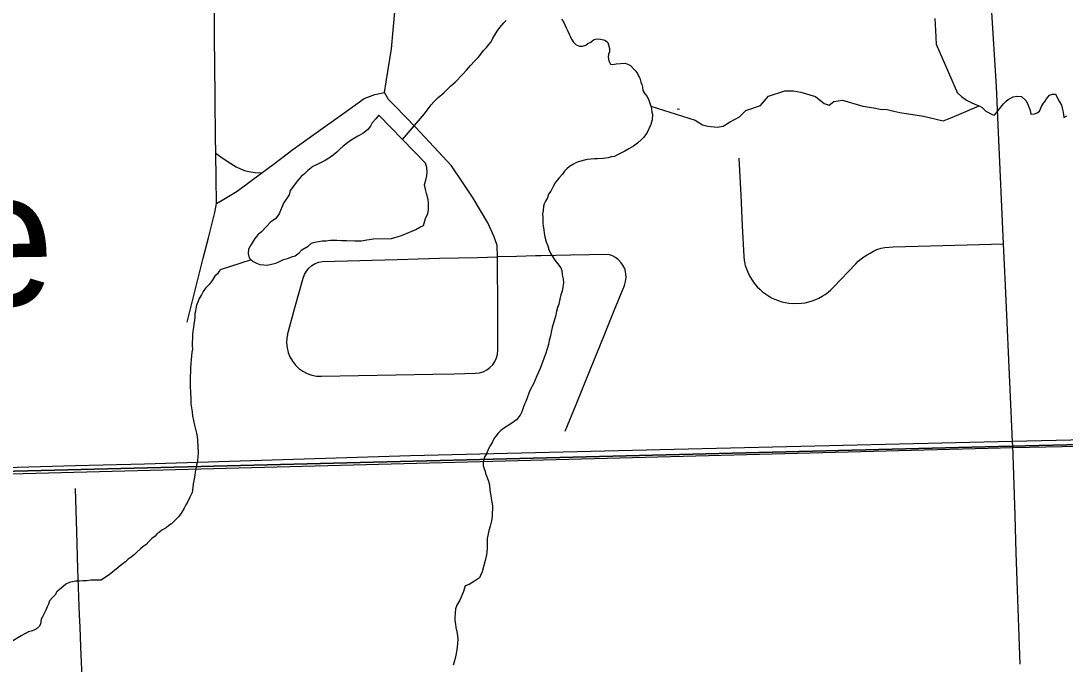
# Model space of a CAD drawing. Extents: x 103424 to 290657, y 38711 to 110967.
# Drawn here: x 214247.212 to 214247.6479, y 40208.6582 to 40208.9268 of the extents above; entities that cross this region are included whole.
import ezdxf

# ---------------------------------------------------------------- set-up
doc = ezdxf.new("R2010")
doc.units = 0
for name, color, linetype in [('GM_X_City_Street', 7, 'Continuous'), ('GM_X_Corporation', 7, 'Continuous'), ('GM_X_Minor_Lake', 7, 'Continuous'), ('GM_X_Minor_Lake_Text', 7, 'Continuous'), ('GM_X_Minor_River', 7, 'Continuous'), ('GM_X_Rail_Line', 7, 'Continuous'), ('GM_X_Township_Road', 7, 'Continuous')]:
    doc.layers.add(name, color=color, linetype=linetype)

msp = doc.modelspace()

# ---------------------------------------------------------------- linework, layer by layer
at = {"layer": 'GM_X_City_Street'}
for points in [[(214247.41099, 40208.82824), (214247.41077, 40208.83304), (214247.40959, 40208.83657), (214247.407, 40208.84239), (214247.40078, 40208.8527), (214247.3963, 40208.85947), (214247.39183, 40208.86625), (214247.38435, 40208.87424), (214247.37687, 40208.88223), (214247.36805, 40208.8913), (214247.36545, 40208.8939), (214247.36384, 40208.89693), (214247.36452, 40208.90133), (214247.36665, 40208.91508), (214247.36741, 40208.92285), (214247.36816, 40208.93062), (214247.36914, 40208.94613), (214247.37012, 40208.96163), (214247.37065, 40208.97011), (214247.37119, 40208.9786)], [(214247.28148, 40208.80093), (214247.28478, 40208.81433), (214247.28807, 40208.82773), (214247.29031, 40208.83616), (214247.2929, 40208.84674), (214247.29367, 40208.85058), (214247.29352, 40208.86104), (214247.29337, 40208.8715), (214247.29327, 40208.87837), (214247.29311, 40208.8939), (214247.29296, 40208.90943), (214247.29287, 40208.91842), (214247.29278, 40208.92741), (214247.29262, 40208.94294), (214247.29247, 40208.95848), (214247.29238, 40208.96716), (214247.29229, 40208.97585)], [(214247.29367, 40208.85058), (214247.29671, 40208.85234), (214247.30224, 40208.85564), (214247.31259, 40208.86334), (214247.31729, 40208.86684), (214247.32558, 40208.873), (214247.3382, 40208.88206), (214247.34678, 40208.88821), (214247.35536, 40208.89437), (214247.35982, 40208.89607), (214247.36384, 40208.89693)], [(214247.29337, 40208.8715), (214247.29607, 40208.86965), (214247.29964, 40208.86718), (214247.30181, 40208.86581), (214247.30371, 40208.86498), (214247.30541, 40208.86433), (214247.30716, 40208.86384), (214247.30978, 40208.8635), (214247.31259, 40208.86334)], [(214247.51172, 40208.86951), (214247.51248, 40208.85399), (214247.51311, 40208.8412), (214247.51374, 40208.8284), (214247.51392, 40208.82689), (214247.51442, 40208.82466), (214247.5149, 40208.82321), (214247.51544, 40208.8218), (214247.51627, 40208.82009), (214247.51726, 40208.81846), (214247.51814, 40208.81722), (214247.51937, 40208.81577), (214247.52043, 40208.81469), (214247.52157, 40208.81368), (214247.52278, 40208.81276), (214247.52406, 40208.81192), (214247.52538, 40208.81117), (214247.52676, 40208.81052), (214247.52818, 40208.80997), (214247.52962, 40208.80951), (214247.53109, 40208.80915), (214247.53261, 40208.8089), (214247.5345, 40208.80874), (214247.53792, 40208.80887), (214247.53941, 40208.8091), (214247.5409, 40208.80942), (214247.54237, 40208.80986), (214247.54379, 40208.81039), (214247.54516, 40208.81102), (214247.54651, 40208.81175), (214247.54779, 40208.81257), (214247.549, 40208.81348), (214247.55016, 40208.81447), (214247.55125, 40208.81553), (214247.5605, 40208.82531), (214247.56159, 40208.82638), (214247.56275, 40208.82737), (214247.56396, 40208.82828), (214247.56524, 40208.82909), (214247.56659, 40208.82982), (214247.56788, 40208.83064), (214247.56937, 40208.83129), (214247.57119, 40208.83188), (214247.57262, 40208.8322), (214247.57444, 40208.83233), (214247.57619, 40208.83246), (214247.59172, 40208.83285), (214247.60698, 40208.83324), (214247.62224, 40208.83362)], [(214247.3233, 40208.7957), (214247.32304, 40208.79433), (214247.32294, 40208.7923), (214247.3231, 40208.79027), (214247.32358, 40208.7883), (214247.32433, 40208.78642), (214247.32533, 40208.78465), (214247.32658, 40208.78305), (214247.32805, 40208.78165), (214247.32968, 40208.78046), (214247.33148, 40208.77953), (214247.3334, 40208.77886), (214247.33539, 40208.77846), (214247.33743, 40208.77836), (214247.35296, 40208.77866), (214247.36849, 40208.77897), (214247.38402, 40208.77927), (214247.39291, 40208.77945), (214247.40179, 40208.77962), (214247.40343, 40208.7798), (214247.40502, 40208.78026), (214247.40651, 40208.78099), (214247.40783, 40208.78196), (214247.409, 40208.78315), (214247.4099, 40208.78452), (214247.41058, 40208.78603), (214247.41097, 40208.78764), (214247.41108, 40208.78929), (214247.41105, 40208.80482), (214247.41099, 40208.82824)], [(214247.3233, 40208.7957), (214247.32656, 40208.80753), (214247.32982, 40208.81934), (214247.33039, 40208.82087), (214247.3312, 40208.82227), (214247.33224, 40208.82352), (214247.33347, 40208.82457), (214247.33487, 40208.82539), (214247.33636, 40208.82597), (214247.33797, 40208.82628), (214247.3535, 40208.82671), (214247.36903, 40208.82714), (214247.37787, 40208.82739), (214247.38671, 40208.82763), (214247.39467, 40208.82779), (214247.40262, 40208.82795), (214247.41099, 40208.82824)], [(214247.43924, 40208.7555), (214247.44375, 40208.76662), (214247.44959, 40208.78102), (214247.45543, 40208.79541), (214247.45967, 40208.80587), (214247.46392, 40208.81633), (214247.46441, 40208.81791), (214247.46463, 40208.81955), (214247.46456, 40208.82121), (214247.4642, 40208.82282), (214247.46356, 40208.82435), (214247.46266, 40208.82575), (214247.46153, 40208.82697), (214247.46023, 40208.82797), (214247.45873, 40208.82873), (214247.45717, 40208.82921), (214247.44928, 40208.82906), (214247.44139, 40208.8289), (214247.42922, 40208.82866), (214247.42678, 40208.82862), (214247.41888, 40208.82843), (214247.41099, 40208.82824)]]:
    msp.add_lwpolyline(points, dxfattribs=at)
at = {"layer": 'GM_X_Corporation'}
for points in [[(214246.35258, 40211.331), (214246.35258, 40208.71735), (214246.84831, 40208.72975), (214247.62572, 40208.74919), (214247.90638, 40208.75597), (214247.90393, 40209.01563), (214247.89938, 40209.49789), (214247.89379, 40210.06917), (214247.88879, 40210.60782), (214247.88541, 40210.97189)], [(214246.39889, 40209.21111), (214246.39917, 40209.19683), (214246.35258, 40209.19402), (214246.35258, 40208.71709), (214246.41028, 40208.71792), (214246.41037, 40208.71555), (214246.45815, 40208.7171), (214246.54661, 40208.71999), (214246.54656, 40208.72236), (214246.59607, 40208.72398), (214246.84256, 40208.73187), (214246.84881, 40208.73206), (214246.94712, 40208.73418), (214247.15203, 40208.73868), (214247.2348, 40208.74106), (214247.26363, 40208.74185), (214247.37468, 40208.74527), (214247.48477, 40208.74788), (214247.62588, 40208.75121), (214247.69318, 40208.75275)]]:
    msp.add_lwpolyline(points, dxfattribs=at)
msp.add_lwpolyline([(214246.35258, 40208.71735), (214246.35258, 40208.30125), (214247.90914, 40208.30125), (214247.90638, 40208.75597), (214247.62572, 40208.74919), (214246.84831, 40208.72975)], close=True, dxfattribs=at)
at = {"layer": 'GM_X_Minor_Lake'}
msp.add_line((214247.3809, 40208.86737), (214247.36153, 40208.88729), dxfattribs=at)
for points in [[(214247.36153, 40208.88729), (214247.36132, 40208.88724), (214247.3602, 40208.88589), (214247.35871, 40208.88416), (214247.35797, 40208.88283), (214247.35666, 40208.88129), (214247.35479, 40208.87975), (214247.35271, 40208.87858), (214247.34989, 40208.87702), (214247.34839, 40208.87586), (214247.34651, 40208.87451), (214247.3452, 40208.87316), (214247.34389, 40208.87201), (214247.34164, 40208.87008), (214247.339, 40208.86852), (214247.33598, 40208.86697), (214247.33391, 40208.86599), (214247.33185, 40208.86425), (214247.33035, 40208.8629), (214247.32903, 40208.86175), (214247.32735, 40208.85983), (214247.32587, 40208.85772), (214247.32437, 40208.85599), (214247.32402, 40208.85409), (214247.3216, 40208.85064), (214247.31977, 40208.84625), (214247.31828, 40208.84414), (214247.3164, 40208.84279), (214247.31247, 40208.83875), (214247.31098, 40208.8374), (214247.30967, 40208.83587), (214247.30819, 40208.83338), (214247.30708, 40208.83147), (214247.30691, 40208.82957), (214247.30732, 40208.82787), (214247.30867, 40208.82637), (214247.31039, 40208.82563), (214247.31173, 40208.82508), (214247.31344, 40208.82491), (214247.31477, 40208.82474), (214247.31667, 40208.82515), (214247.31837, 40208.82555), (214247.31969, 40208.82614), (214247.32158, 40208.82711), (214247.32328, 40208.82751), (214247.32517, 40208.8283), (214247.32649, 40208.8287), (214247.32818, 40208.82986), (214247.3293, 40208.8312), (214247.33194, 40208.83276), (214247.33325, 40208.83391)], [(214247.33325, 40208.83391), (214247.33476, 40208.83431), (214247.33779, 40208.83492), (214247.3395, 40208.83495), (214247.34121, 40208.83516), (214247.34387, 40208.8352), (214247.34596, 40208.83504), (214247.34786, 40208.83506), (214247.35147, 40208.83492), (214247.35413, 40208.83496), (214247.3564, 40208.83537), (214247.35924, 40208.83579), (214247.36665, 40208.83589), (214247.37043, 40208.83708), (214247.37232, 40208.83767), (214247.37685, 40208.83964), (214247.37854, 40208.84061), (214247.38005, 40208.84139), (214247.38096, 40208.84425), (214247.38188, 40208.84634), (214247.38223, 40208.84787), (214247.38219, 40208.85052), (214247.38198, 40208.85223), (214247.38137, 40208.85469), (214247.38097, 40208.85639), (214247.38056, 40208.85847), (214247.3811, 40208.86019), (214247.38145, 40208.86209), (214247.38161, 40208.8638), (214247.3814, 40208.8655), (214247.3809, 40208.86737)]]:
    msp.add_lwpolyline(points, dxfattribs=at)
at = {"layer": 'GM_X_Minor_River'}
for points in [[(214247.37125, 40208.8773), (214247.38049, 40208.88791), (214247.38197, 40208.89002), (214247.38327, 40208.89176), (214247.38439, 40208.89292), (214247.38532, 40208.89388), (214247.38626, 40208.89485), (214247.3885, 40208.89679), (214247.39037, 40208.89853), (214247.39149, 40208.89969), (214247.39336, 40208.90124), (214247.39654, 40208.90452), (214247.39803, 40208.90626), (214247.3997, 40208.90819), (214247.40138, 40208.90992), (214247.40288, 40208.91147), (214247.40399, 40208.91282), (214247.40511, 40208.91436), (214247.40641, 40208.91571), (214247.40734, 40208.91687), (214247.40827, 40208.91802), (214247.40901, 40208.91956), (214247.40993, 40208.92109), (214247.41086, 40208.92244), (214247.41197, 40208.92398), (214247.41272, 40208.92494), (214247.41365, 40208.92591), (214247.41458, 40208.92687)], [(214247.43774, 40208.92744), (214247.43852, 40208.92632), (214247.43911, 40208.92519), (214247.4397, 40208.92386), (214247.44029, 40208.92254), (214247.44088, 40208.92122), (214247.44147, 40208.92009), (214247.44187, 40208.91915), (214247.44265, 40208.91783), (214247.44381, 40208.91671), (214247.44515, 40208.91616), (214247.44648, 40208.91618), (214247.4478, 40208.91658), (214247.44874, 40208.91736), (214247.44986, 40208.91795), (214247.45099, 40208.91892), (214247.45193, 40208.91912), (214247.45307, 40208.91933), (214247.45402, 40208.91916), (214247.45517, 40208.9188), (214247.45612, 40208.91862), (214247.45708, 40208.91769), (214247.45729, 40208.91674), (214247.4577, 40208.91523), (214247.45772, 40208.91389), (214247.45735, 40208.91294), (214247.45719, 40208.9116), (214247.4574, 40208.91009), (214247.45819, 40208.90877), (214247.45914, 40208.90859), (214247.46046, 40208.90881), (214247.46426, 40208.90906), (214247.4656, 40208.90851), (214247.46655, 40208.90815), (214247.46791, 40208.90665), (214247.46868, 40208.90571), (214247.46946, 40208.90477), (214247.46985, 40208.90383), (214247.47044, 40208.90289), (214247.47085, 40208.90118), (214247.47124, 40208.90024), (214247.47145, 40208.8991), (214247.47166, 40208.89777), (214247.47245, 40208.89627), (214247.47342, 40208.89514), (214247.4742, 40208.89363), (214247.475, 40208.89117), (214247.47521, 40208.89004), (214247.47542, 40208.88871), (214247.47563, 40208.88776), (214247.47548, 40208.88548), (214247.47494, 40208.88357), (214247.47348, 40208.88012), (214247.47274, 40208.87916)], [(214247.6031, 40208.89651), (214247.59421, 40208.9169), (214247.59416, 40208.91994), (214247.59392, 40208.92279), (214247.59388, 40208.92526), (214247.59365, 40208.92773)], [(214247.475, 40208.89117), (214247.49354, 40208.88526), (214247.49661, 40208.8834), (214247.49871, 40208.88286), (214247.5027, 40208.88235), (214247.50517, 40208.88276), (214247.5078, 40208.8845), (214247.51195, 40208.88665), (214247.51457, 40208.88934), (214247.5208, 40208.89151), (214247.52416, 40208.89535), (214247.53097, 40208.89753), (214247.53458, 40208.89758), (214247.53762, 40208.89706), (214247.54373, 40208.89524), (214247.54738, 40208.89226), (214247.54948, 40208.89153), (214247.55136, 40208.89307), (214247.55496, 40208.89369), (214247.56354, 40208.89115), (214247.56811, 40208.89045), (214247.57078, 40208.88992), (214247.57363, 40208.88977), (214247.57649, 40208.88905), (214247.57897, 40208.88851), (214247.58887, 40208.88694), (214247.59706, 40208.88497), (214247.59989, 40208.88615), (214247.61201, 40208.89127)], [(214247.6031, 40208.89651), (214247.60329, 40208.89652), (214247.60464, 40208.89521), (214247.60675, 40208.89372), (214247.60905, 40208.89262), (214247.61096, 40208.8917), (214247.6123, 40208.89115), (214247.61326, 40208.8906), (214247.61481, 40208.8891), (214247.61615, 40208.88836), (214247.61749, 40208.88763), (214247.61844, 40208.88745), (214247.62216, 40208.89208), (214247.62328, 40208.89323), (214247.62422, 40208.89401), (214247.62629, 40208.895), (214247.6278, 40208.8954), (214247.6297, 40208.89524), (214247.63164, 40208.89337), (214247.63242, 40208.89186), (214247.63302, 40208.89016), (214247.63342, 40208.88884), (214247.63363, 40208.88789), (214247.63515, 40208.88792), (214247.63628, 40208.88832), (214247.63722, 40208.88909), (214247.63813, 40208.89101), (214247.63887, 40208.89235), (214247.63961, 40208.89331), (214247.64017, 40208.89427), (214247.64147, 40208.89582), (214247.6426, 40208.89621), (214247.64393, 40208.89624), (214247.6455, 40208.89322), (214247.64648, 40208.89152), (214247.64689, 40208.88982), (214247.6471, 40208.88868), (214247.64733, 40208.88641), (214247.64864, 40208.88719)], [(214247.4869, 40208.88979), (214247.48601, 40208.8899)], [(214247.47274, 40208.87916), (214247.47199, 40208.8782), (214247.47106, 40208.87723), (214247.46938, 40208.87568), (214247.46769, 40208.87451), (214247.46581, 40208.87334), (214247.46411, 40208.87236), (214247.46242, 40208.87158), (214247.4611, 40208.87079), (214247.45978, 40208.8702), (214247.45846, 40208.86999), (214247.45713, 40208.86959), (214247.456, 40208.86938), (214247.45505, 40208.86936), (214247.45278, 40208.86914), (214247.45145, 40208.86911), (214247.44993, 40208.86909), (214247.44841, 40208.86887), (214247.44463, 40208.86786), (214247.44369, 40208.86746), (214247.44275, 40208.86688), (214247.44106, 40208.8659), (214247.43993, 40208.86493), (214247.439, 40208.86397), (214247.43807, 40208.86281), (214247.43676, 40208.86127), (214247.43583, 40208.8603), (214247.43509, 40208.85915), (214247.43417, 40208.85761), (214247.43325, 40208.85569), (214247.43232, 40208.85435), (214247.43178, 40208.85282), (214247.43104, 40208.85148), (214247.43049, 40208.85033), (214247.43013, 40208.84937), (214247.42997, 40208.84747), (214247.4298, 40208.84613), (214247.42983, 40208.84461), (214247.42985, 40208.84328), (214247.42987, 40208.84214), (214247.43008, 40208.841), (214247.43029, 40208.83949), (214247.43051, 40208.83816), (214247.43072, 40208.83664), (214247.43133, 40208.83456), (214247.43193, 40208.83286), (214247.43233, 40208.83134), (214247.43312, 40208.82984), (214247.4339, 40208.82833), (214247.43488, 40208.82682), (214247.43604, 40208.82551), (214247.4374, 40208.82363), (214247.4378, 40208.8225), (214247.43802, 40208.82079), (214247.43842, 40208.81909), (214247.43845, 40208.81738), (214247.43829, 40208.81566), (214247.43794, 40208.81395), (214247.4374, 40208.81242), (214247.43705, 40208.81051), (214247.43651, 40208.80841), (214247.43597, 40208.80707), (214247.43561, 40208.80554), (214247.43526, 40208.80383), (214247.43383, 40208.79867), (214247.43347, 40208.79752), (214247.43313, 40208.79523), (214247.43259, 40208.79332), (214247.43224, 40208.79161), (214247.4317, 40208.78989), (214247.43098, 40208.78759), (214247.42989, 40208.78473), (214247.4288, 40208.78167), (214247.42733, 40208.7786), (214247.42606, 40208.77516), (214247.42477, 40208.77304), (214247.42404, 40208.77132), (214247.42331, 40208.76941), (214247.42276, 40208.76788), (214247.42221, 40208.76673), (214247.42167, 40208.7652), (214247.42113, 40208.76348), (214247.42039, 40208.76213), (214247.4189, 40208.76021), (214247.41647, 40208.75846), (214247.41383, 40208.75689), (214247.41233, 40208.75573), (214247.41121, 40208.75457), (214247.41028, 40208.75341), (214247.40954, 40208.75245), (214247.40881, 40208.75092), (214247.40807, 40208.74957), (214247.40715, 40208.74804), (214247.40642, 40208.74593), (214247.40549, 40208.74459), (214247.40514, 40208.74306), (214247.40497, 40208.74211), (214247.40498, 40208.74116), (214247.40539, 40208.73964), (214247.40578, 40208.7387), (214247.40599, 40208.73775)], [(214247.30816, 40208.82694), (214247.29517, 40208.82281), (214247.29481, 40208.82224), (214247.29406, 40208.82108), (214247.29294, 40208.82011), (214247.29183, 40208.81839), (214247.29053, 40208.81665), (214247.28904, 40208.81511), (214247.28811, 40208.81376), (214247.28737, 40208.81242), (214247.28645, 40208.81088), (214247.28591, 40208.80935), (214247.28536, 40208.80801), (214247.285, 40208.80668), (214247.28483, 40208.80553), (214247.28466, 40208.80458), (214247.28468, 40208.80325), (214247.28452, 40208.80172), (214247.28416, 40208.8002), (214247.284, 40208.79867), (214247.28383, 40208.79715), (214247.28367, 40208.79563), (214247.28369, 40208.79411), (214247.28353, 40208.79277), (214247.28355, 40208.79106), (214247.28358, 40208.78973), (214247.28341, 40208.7884), (214247.28325, 40208.78687), (214247.28308, 40208.78535), (214247.28292, 40208.78364), (214247.28276, 40208.78192), (214247.28279, 40208.78021), (214247.28263, 40208.77831), (214247.28267, 40208.77622), (214247.2827, 40208.77394), (214247.28274, 40208.77166), (214247.28298, 40208.76881), (214247.28301, 40208.76691), (214247.28323, 40208.7652), (214247.28345, 40208.76349), (214247.28367, 40208.76178), (214247.28408, 40208.75989), (214247.28449, 40208.758), (214247.2849, 40208.75629), (214247.28531, 40208.75459), (214247.28552, 40208.75326), (214247.28574, 40208.75174), (214247.28601, 40208.74642), (214247.28585, 40208.74471), (214247.28569, 40208.74338), (214247.28552, 40208.74223), (214247.28534, 40208.74128), (214247.28499, 40208.73956), (214247.28482, 40208.73842), (214247.28465, 40208.73709), (214247.2843, 40208.73556), (214247.28395, 40208.73346), (214247.28379, 40208.73194), (214247.28345, 40208.72984), (214247.28253, 40208.72792), (214247.28161, 40208.72582), (214247.28087, 40208.72466), (214247.28014, 40208.72332), (214247.27922, 40208.7216), (214247.27792, 40208.71986), (214247.27642, 40208.71832), (214247.27493, 40208.71677), (214247.2738, 40208.71599), (214247.27268, 40208.71502), (214247.2708, 40208.71404), (214247.26986, 40208.71327), (214247.26892, 40208.71268), (214247.26799, 40208.71152), (214247.26668, 40208.71055), (214247.26537, 40208.70939), (214247.26425, 40208.70804), (214247.26294, 40208.70707), (214247.262, 40208.70629), (214247.26032, 40208.70474), (214247.25938, 40208.70397), (214247.25807, 40208.7028), (214247.25676, 40208.70202), (214247.25564, 40208.70086), (214247.25414, 40208.6997), (214247.25264, 40208.69853), (214247.24889, 40208.69543), (214247.24739, 40208.69445), (214247.24551, 40208.69328), (214247.24456, 40208.69327), (214247.24266, 40208.69324), (214247.24114, 40208.69321), (214247.23944, 40208.69299), (214247.23792, 40208.69297), (214247.2364, 40208.69275), (214247.23488, 40208.69273), (214247.23356, 40208.69251), (214247.23261, 40208.69231), (214247.23073, 40208.69152), (214247.2296, 40208.69055), (214247.22792, 40208.68919), (214247.22698, 40208.68841)], [(214247.40599, 40208.73775), (214247.40638, 40208.73681), (214247.40678, 40208.73567), (214247.40718, 40208.73454), (214247.40759, 40208.73302), (214247.40781, 40208.73094), (214247.40824, 40208.72828), (214247.40866, 40208.72582), (214247.40887, 40208.7243), (214247.40876, 40208.71992), (214247.40841, 40208.71802), (214247.40788, 40208.71573), (214247.40734, 40208.71401), (214247.40699, 40208.71191), (214247.40664, 40208.71057), (214247.40666, 40208.70924), (214247.40671, 40208.70639), (214247.40637, 40208.70373), (214247.40584, 40208.70144), (214247.40531, 40208.69934), (214247.40459, 40208.69666), (214247.40386, 40208.69513), (214247.40349, 40208.69417), (214247.40143, 40208.69281), (214247.39917, 40208.69144), (214247.39747, 40208.69084), (214247.39675, 40208.68855), (214247.39529, 40208.68491), (214247.394, 40208.6828), (214247.39345, 40208.68127), (214247.3933, 40208.67937), (214247.39314, 40208.67746), (214247.39316, 40208.67632), (214247.39337, 40208.6748), (214247.39359, 40208.67348), (214247.394, 40208.67158), (214247.39421, 40208.67006), (214247.39443, 40208.66855), (214247.39427, 40208.66664), (214247.39393, 40208.66416), (214247.39359, 40208.66188), (214247.39306, 40208.65959), (214247.39252, 40208.65768)], [(214247.22698, 40208.68841), (214247.22624, 40208.68707), (214247.22531, 40208.68611), (214247.22401, 40208.68456), (214247.22346, 40208.68322), (214247.22291, 40208.68207), (214247.22236, 40208.68073), (214247.22163, 40208.67901), (214247.22108, 40208.67786), (214247.22053, 40208.6769), (214247.22018, 40208.67499), (214247.21982, 40208.67404), (214247.21851, 40208.67287), (214247.21681, 40208.67209), (214247.21511, 40208.67168), (214247.21342, 40208.6707), (214247.2121, 40208.66992), (214247.20759, 40208.66718)]]:
    msp.add_lwpolyline(points, dxfattribs=at)
at = {"layer": 'GM_X_Rail_Line'}
msp.add_lwpolyline([(214246.35258, 40208.71406), (214246.84719, 40208.72815), (214247.62629, 40208.74866), (214248.0834, 40208.75799), (214248.56474, 40208.77244)], dxfattribs=at)
at = {"layer": 'GM_X_Township_Road'}
msp.add_line((214247.62604, 40208.7494), (214247.62599, 40208.75093), dxfattribs=at)
for points in [[(214247.62599, 40208.75093), (214247.62585, 40208.75425), (214247.62514, 40208.76977), (214247.62443, 40208.78528), (214247.62373, 40208.8008), (214247.62302, 40208.81632), (214247.62263, 40208.82497), (214247.62224, 40208.83362), (214247.62153, 40208.84914), (214247.62083, 40208.86466), (214247.62012, 40208.88018), (214247.61969, 40208.88975), (214247.61926, 40208.89932), (214247.61832, 40208.91482), (214247.61738, 40208.93033), (214247.61645, 40208.94583), (214247.61551, 40208.96134), (214247.61474, 40208.97407), (214247.61397, 40208.9868)], [(214247.62912, 40208.65807), (214247.6286, 40208.6736), (214247.62807, 40208.68912), (214247.62755, 40208.70465), (214247.62703, 40208.72017), (214247.62674, 40208.72867), (214247.62645, 40208.73717), (214247.62604, 40208.7494)], [(214247.23647, 40208.67855), (214247.2363, 40208.68237), (214247.23584, 40208.6979), (214247.23538, 40208.71343), (214247.23511, 40208.72244), (214247.23484, 40208.73145)], [(214247.23775, 40208.64965), (214247.23706, 40208.66517), (214247.23668, 40208.67377), (214247.23647, 40208.67855)]]:
    msp.add_lwpolyline(points, dxfattribs=at)

# ---------------------------------------------------------------- texts
at = {"layer": 'GM_X_Minor_Lake_Text'}
msp.add_text('Louise', height=0.056851, rotation=0.7859, dxfattribs=at).set_placement((214247.00237, 40208.80495))

doc.saveas('drawing.dxf')
